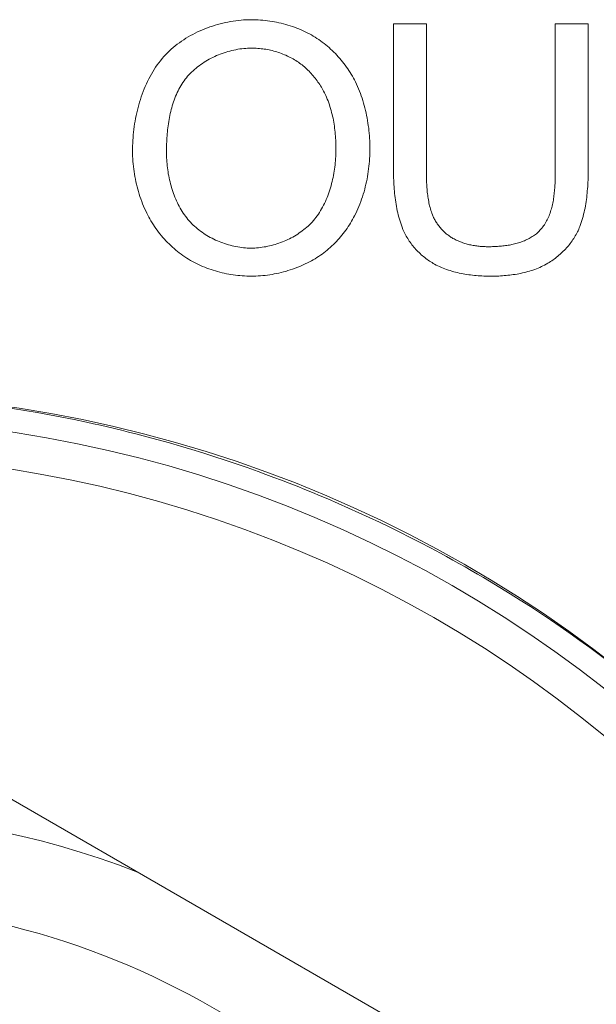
# Model space of a CAD drawing. Header units: millimetres. Extents: x 3925 to 5043, y -86 to 778.
# Tile 291 of 325: x 4834.91 to 4836.08, y 375.94 to 377.94. Entities that reach past the tile are written whole.
import ezdxf

# ---------------------------------------------------------------- set-up
doc = ezdxf.new("R2010")
doc.units = ezdxf.units.MM
doc.header["$LTSCALE"] = 46.255
for name, color, linetype in [('61-8RRB5G101DXF_CONTINUOUS_LINE', 7, 'CONTINUOUS'), ('BNC_75_-BLR-DXF_CONTINUOUS_LINE', 7, 'CONTINUOUS'), ('H30K-IO-LABEDXF_CONTINUOUS_LINE', 7, 'CONTINUOUS'), ('H30K-REAR-CODXF_CONTINUOUS_LINE', 7, 'CONTINUOUS'), ('LABEL-IO-H30DXF_CONTINUOUS_LINE', 7, 'CONTINUOUS')]:
    doc.layers.add(name, color=color, linetype=linetype)

msp = doc.modelspace()

# ---------------------------------------------------------------- linework, layer by layer
at = {"layer": '61-8RRB5G101DXF_CONTINUOUS_LINE', "color": 7, "linetype": 'Continuous', "lineweight": 0}
msp.add_line((4834.5088, 376.5755), (4836.2588, 375.5651), dxfattribs=at)
msp.add_arc((4834.5088, 374.5548), 1.7707, 68.7749, 111.2251, dxfattribs=at)
at = {"layer": 'BNC_75_-BLR-DXF_CONTINUOUS_LINE', "color": 7, "linetype": 'Continuous', "lineweight": 0}
msp.add_arc((4834.5088, 374.5548), 1.5875, 26.1507, 153.8493, dxfattribs=at)
at = {"layer": 'H30K-IO-LABEDXF_CONTINUOUS_LINE', "color": 7, "linetype": 'Continuous', "lineweight": 0}
for p, q in [((4835.6712, 377.9323), (4835.7382, 377.9323)), ((4835.6712, 377.6361), (4835.6712, 377.9323)), ((4835.7382, 377.9323), (4835.7383, 377.6343)), ((4836.0007, 377.9323), (4836.0677, 377.9323)), ((4836.0007, 377.6347), (4836.0007, 377.9323)), ((4835.7383, 377.6343), (4835.7383, 377.6279)), ((4835.7383, 377.6279), (4835.7384, 377.6216)), ((4836.0007, 377.6287), (4836.0007, 377.6347))]:
    msp.add_line(p, q, dxfattribs=at)
for points in [[(4835.2073, 377.8697), (4835.211, 377.8734), (4835.2148, 377.8771), (4835.2187, 377.8807), (4835.2227, 377.8841), (4835.2267, 377.8875), (4835.2309, 377.8908), (4835.2352, 377.8939), (4835.2396, 377.897), (4835.244, 377.9), (4835.2485, 377.9029), (4835.2532, 377.9057), (4835.2578, 377.9083), (4835.2626, 377.9109), (4835.2674, 377.9134), (4835.2723, 377.9158), (4835.2772, 377.918), (4835.2822, 377.9202), (4835.2872, 377.9223), (4835.2923, 377.9242), (4835.2974, 377.9261), (4835.3026, 377.9278), (4835.3078, 377.9295), (4835.313, 377.931), (4835.3182, 377.9324), (4835.3235, 377.9337), (4835.3288, 377.9349), (4835.3341, 377.936), (4835.3394, 377.937), (4835.3447, 377.9379), (4835.35, 377.9386), (4835.3554, 377.9393), (4835.3607, 377.9398), (4835.366, 377.9402), (4835.3712, 377.9405), (4835.3765, 377.9407), (4835.3817, 377.9407)], [(4835.3817, 377.9407), (4835.3864, 377.9407), (4835.3911, 377.9406), (4835.3958, 377.9403), (4835.4005, 377.94), (4835.4052, 377.9397), (4835.4099, 377.9392), (4835.4146, 377.9386), (4835.4192, 377.938), (4835.4239, 377.9373), (4835.4286, 377.9364), (4835.4332, 377.9355), (4835.4379, 377.9346), (4835.4425, 377.9335), (4835.4471, 377.9323), (4835.4517, 377.9311), (4835.4562, 377.9298), (4835.4608, 377.9284), (4835.4653, 377.9269), (4835.4697, 377.9253), (4835.4741, 377.9236), (4835.4785, 377.9219), (4835.4829, 377.9201), (4835.4872, 377.9182), (4835.4914, 377.9162), (4835.4956, 377.9141), (4835.4998, 377.9119), (4835.5039, 377.9097), (4835.5079, 377.9073)], [(4836.0677, 377.9323), (4836.0677, 377.6361), (4836.0677, 377.6318), (4836.0676, 377.6274), (4836.0675, 377.623), (4836.0674, 377.6186), (4836.0673, 377.6142), (4836.0671, 377.6098), (4836.0669, 377.6054), (4836.0666, 377.601), (4836.0663, 377.5966), (4836.0659, 377.5922), (4836.0655, 377.5878), (4836.0651, 377.5834), (4836.0646, 377.579), (4836.064, 377.5746), (4836.0634, 377.5703), (4836.0627, 377.5659), (4836.062, 377.5616), (4836.0612, 377.5573), (4836.0603, 377.553), (4836.0594, 377.5487), (4836.0584, 377.5445), (4836.0573, 377.5403), (4836.0561, 377.5361), (4836.0548, 377.5319), (4836.0535, 377.5277), (4836.0521, 377.5236), (4836.0506, 377.5195)], [(4835.5079, 377.9073), (4835.5117, 377.9051), (4835.5153, 377.9027), (4835.519, 377.9003), (4835.5226, 377.8977), (4835.5261, 377.8951), (4835.5297, 377.8925), (4835.5331, 377.8897), (4835.5365, 377.8869), (4835.5399, 377.884), (4835.5432, 377.881), (4835.5464, 377.878), (4835.5496, 377.8749), (4835.5528, 377.8717), (4835.5558, 377.8685), (4835.5588, 377.8652), (4835.5618, 377.8619), (4835.5647, 377.8585), (4835.5675, 377.855), (4835.5702, 377.8515), (4835.5729, 377.848), (4835.5755, 377.8444), (4835.578, 377.8408), (4835.5805, 377.8371), (4835.5828, 377.8333), (4835.5851, 377.8296), (4835.5874, 377.8258), (4835.5895, 377.8219), (4835.5916, 377.8181), (4835.5935, 377.8142)], [(4835.1397, 377.673), (4835.1398, 377.6784), (4835.1399, 377.684), (4835.1401, 377.6895), (4835.1404, 377.6951), (4835.1408, 377.7007), (4835.1413, 377.7062), (4835.1418, 377.7119), (4835.1425, 377.7175), (4835.1432, 377.7231), (4835.144, 377.7287), (4835.1449, 377.7343), (4835.1459, 377.7399), (4835.147, 377.7455), (4835.1482, 377.751), (4835.1495, 377.7566), (4835.1509, 377.7621), (4835.1524, 377.7676), (4835.154, 377.7731), (4835.1556, 377.7785), (4835.1574, 377.7839), (4835.1593, 377.7892), (4835.1613, 377.7945), (4835.1633, 377.7997), (4835.1655, 377.8049), (4835.1678, 377.8101), (4835.1702, 377.8151), (4835.1727, 377.8201), (4835.1753, 377.8251), (4835.178, 377.8299), (4835.1808, 377.8347), (4835.1837, 377.8394), (4835.1868, 377.844), (4835.1899, 377.8485), (4835.1932, 377.853), (4835.1966, 377.8573), (4835.2, 377.8615), (4835.2036, 377.8657), (4835.2073, 377.8697)], [(4835.3821, 377.8829), (4835.3781, 377.8828), (4835.3741, 377.8827), (4835.3701, 377.8824), (4835.3661, 377.8821), (4835.3621, 377.8816), (4835.358, 377.8811), (4835.354, 377.8804), (4835.35, 377.8797), (4835.346, 377.8789), (4835.342, 377.878), (4835.338, 377.8769), (4835.3341, 377.8758), (4835.3301, 377.8747), (4835.3262, 377.8734), (4835.3223, 377.872), (4835.3185, 377.8706), (4835.3146, 377.8691), (4835.3108, 377.8675), (4835.3071, 377.8658), (4835.3034, 377.864), (4835.2997, 377.8621), (4835.2961, 377.8602), (4835.2925, 377.8582), (4835.289, 377.8561), (4835.2855, 377.854), (4835.2821, 377.8517), (4835.2787, 377.8494), (4835.2754, 377.8471), (4835.2722, 377.8446), (4835.2691, 377.8421), (4835.266, 377.8395), (4835.263, 377.8369), (4835.26, 377.8342)], [(4835.4722, 377.8576), (4835.4694, 377.8593), (4835.4666, 377.8609), (4835.4638, 377.8625), (4835.4609, 377.864), (4835.458, 377.8654), (4835.4551, 377.8668), (4835.4521, 377.8682), (4835.4491, 377.8695), (4835.446, 377.8707), (4835.443, 377.8719), (4835.4399, 377.873), (4835.4368, 377.874), (4835.4337, 377.875), (4835.4305, 377.876), (4835.4273, 377.8769), (4835.4241, 377.8777), (4835.4209, 377.8784), (4835.4177, 377.8791), (4835.4145, 377.8798), (4835.4113, 377.8804), (4835.408, 377.8809), (4835.4048, 377.8813), (4835.4016, 377.8817), (4835.3983, 377.8821), (4835.3951, 377.8824), (4835.3918, 377.8826), (4835.3886, 377.8827), (4835.3853, 377.8828), (4835.3821, 377.8829)], [(4835.5331, 377.7864), (4835.5318, 377.7893), (4835.5304, 377.7921), (4835.5289, 377.7949), (4835.5275, 377.7977), (4835.5259, 377.8004), (4835.5243, 377.8031), (4835.5227, 377.8059), (4835.521, 377.8085), (4835.5192, 377.8112), (4835.5174, 377.8138), (4835.5156, 377.8164), (4835.5137, 377.819), (4835.5117, 377.8215), (4835.5097, 377.824), (4835.5077, 377.8264), (4835.5056, 377.8288), (4835.5035, 377.8312), (4835.5013, 377.8335), (4835.4991, 377.8358), (4835.4968, 377.8381), (4835.4945, 377.8402), (4835.4922, 377.8424), (4835.4898, 377.8445), (4835.4874, 377.8465), (4835.485, 377.8485), (4835.4825, 377.8504), (4835.4799, 377.8523), (4835.4774, 377.8541), (4835.4748, 377.8559), (4835.4722, 377.8576)], [(4835.26, 377.8342), (4835.2572, 377.8314), (4835.2545, 377.8285), (4835.2519, 377.8256), (4835.2494, 377.8226), (4835.2469, 377.8195), (4835.2446, 377.8163), (4835.2423, 377.8131), (4835.2402, 377.8097), (4835.2381, 377.8064), (4835.2361, 377.8029), (4835.2342, 377.7994), (4835.2324, 377.7958), (4835.2307, 377.7922), (4835.229, 377.7885), (4835.2275, 377.7848), (4835.226, 377.781), (4835.2245, 377.7772), (4835.2232, 377.7734), (4835.2219, 377.7695), (4835.2207, 377.7656), (4835.2196, 377.7616), (4835.2185, 377.7576), (4835.2175, 377.7536), (4835.2166, 377.7495), (4835.2157, 377.7455), (4835.2149, 377.7414), (4835.2141, 377.7373), (4835.2134, 377.7332), (4835.2128, 377.729), (4835.2122, 377.7249), (4835.2117, 377.7208), (4835.2112, 377.7166), (4835.2108, 377.7125), (4835.2104, 377.7084), (4835.21, 377.7042), (4835.2098, 377.7001), (4835.2095, 377.696), (4835.2093, 377.6919), (4835.2091, 377.6878), (4835.209, 377.6838), (4835.2089, 377.6798), (4835.2089, 377.6758), (4835.2089, 377.6718)], [(4835.5935, 377.8142), (4835.5957, 377.8096), (4835.5979, 377.8049), (4835.5999, 377.8002), (4835.6019, 377.7954), (4835.6037, 377.7906), (4835.6055, 377.7857), (4835.6072, 377.7808), (4835.6088, 377.7759), (4835.6103, 377.771), (4835.6117, 377.766), (4835.613, 377.761), (4835.6143, 377.7559), (4835.6154, 377.7509), (4835.6165, 377.7458), (4835.6175, 377.7407), (4835.6184, 377.7355), (4835.6192, 377.7304), (4835.6199, 377.7253), (4835.6206, 377.7201), (4835.6212, 377.7149), (4835.6217, 377.7098), (4835.6221, 377.7046), (4835.6224, 377.6995), (4835.6227, 377.6943), (4835.6229, 377.6891), (4835.623, 377.684), (4835.623, 377.6789)], [(4835.5539, 377.679), (4835.5539, 377.683), (4835.5538, 377.6871), (4835.5537, 377.6912), (4835.5535, 377.6952), (4835.5533, 377.6993), (4835.553, 377.7034), (4835.5527, 377.7075), (4835.5523, 377.7116), (4835.5518, 377.7157), (4835.5513, 377.7197), (4835.5508, 377.7238), (4835.5502, 377.7279), (4835.5495, 377.7319), (4835.5488, 377.7359), (4835.548, 377.74), (4835.5471, 377.744), (4835.5462, 377.7479), (4835.5452, 377.7519), (4835.5441, 377.7559), (4835.543, 377.7598), (4835.5418, 377.7637), (4835.5405, 377.7675), (4835.5392, 377.7714), (4835.5378, 377.7752), (4835.5363, 377.779), (4835.5347, 377.7827), (4835.5331, 377.7864)], [(4835.1687, 377.547), (4835.1665, 377.5517), (4835.1643, 377.5564), (4835.1623, 377.5612), (4835.1603, 377.566), (4835.1584, 377.5709), (4835.1566, 377.5758), (4835.1549, 377.5807), (4835.1533, 377.5857), (4835.1518, 377.5907), (4835.1503, 377.5957), (4835.149, 377.6007), (4835.1477, 377.6058), (4835.1466, 377.6109), (4835.1455, 377.616), (4835.1445, 377.6212), (4835.1436, 377.6263), (4835.1428, 377.6315), (4835.1421, 377.6367), (4835.1415, 377.6419), (4835.1409, 377.647), (4835.1405, 377.6522), (4835.1402, 377.6574), (4835.1399, 377.6626), (4835.1398, 377.6678), (4835.1397, 377.673)], [(4835.2089, 377.6718), (4835.2089, 377.6678), (4835.209, 377.6638), (4835.2091, 377.6597), (4835.2094, 377.6557), (4835.2096, 377.6516), (4835.21, 377.6475), (4835.2104, 377.6434), (4835.2108, 377.6393), (4835.2114, 377.6352), (4835.212, 377.6312), (4835.2126, 377.6271), (4835.2134, 377.623), (4835.2142, 377.6189), (4835.215, 377.6149), (4835.216, 377.6108), (4835.217, 377.6068), (4835.2181, 377.6028), (4835.2192, 377.5988), (4835.2204, 377.5949), (4835.2217, 377.5909), (4835.2231, 377.5871), (4835.2245, 377.5832), (4835.226, 377.5794), (4835.2276, 377.5756), (4835.2293, 377.5718), (4835.231, 377.5681), (4835.2328, 377.5645), (4835.2347, 377.5609), (4835.2367, 377.5573), (4835.2387, 377.5538), (4835.2408, 377.5504), (4835.243, 377.547), (4835.2453, 377.5437), (4835.2477, 377.5405), (4835.2501, 377.5373), (4835.2526, 377.5342), (4835.2552, 377.5312), (4835.2579, 377.5282)], [(4835.5052, 377.5287), (4835.508, 377.5318), (4835.5107, 377.535), (4835.5132, 377.5382), (4835.5157, 377.5416), (4835.5181, 377.545), (4835.5205, 377.5484), (4835.5227, 377.552), (4835.5248, 377.5556), (4835.5269, 377.5592), (4835.5288, 377.563), (4835.5307, 377.5668), (4835.5325, 377.5706), (4835.5342, 377.5745), (4835.5359, 377.5784), (4835.5375, 377.5824), (4835.5389, 377.5864), (4835.5403, 377.5904), (4835.5417, 377.5945), (4835.5429, 377.5986), (4835.5441, 377.6027), (4835.5452, 377.6069), (4835.5463, 377.6111), (4835.5472, 377.6153), (4835.5481, 377.6195), (4835.5489, 377.6238), (4835.5497, 377.628), (4835.5504, 377.6323), (4835.551, 377.6366), (4835.5516, 377.6408), (4835.5521, 377.6451), (4835.5525, 377.6494), (4835.5529, 377.6537), (4835.5532, 377.6579), (4835.5535, 377.6622), (4835.5536, 377.6664), (4835.5538, 377.6706), (4835.5539, 377.6748), (4835.5539, 377.679)], [(4835.623, 377.6789), (4835.623, 377.6736), (4835.6229, 377.6684), (4835.6227, 377.6632), (4835.6224, 377.6579), (4835.622, 377.6527), (4835.6216, 377.6474), (4835.6211, 377.6422), (4835.6205, 377.6369), (4835.6198, 377.6317), (4835.619, 377.6264), (4835.6181, 377.6212), (4835.6172, 377.616), (4835.6161, 377.6108), (4835.615, 377.6057), (4835.6138, 377.6005), (4835.6125, 377.5954), (4835.6111, 377.5903), (4835.6096, 377.5852), (4835.608, 377.5802), (4835.6063, 377.5752), (4835.6046, 377.5703), (4835.6027, 377.5654), (4835.6008, 377.5605), (4835.5987, 377.5557), (4835.5966, 377.5509), (4835.5943, 377.5462), (4835.592, 377.5415)], [(4835.6905, 377.5139), (4835.6889, 377.518), (4835.6873, 377.5221), (4835.6858, 377.5263), (4835.6845, 377.5304), (4835.6832, 377.5347), (4835.682, 377.5389), (4835.6809, 377.5432), (4835.6798, 377.5475), (4835.6788, 377.5518), (4835.6779, 377.5562), (4835.6771, 377.5605), (4835.6763, 377.5649), (4835.6757, 377.5693), (4835.675, 377.5737), (4835.6744, 377.5782), (4835.6739, 377.5826), (4835.6735, 377.5871), (4835.6731, 377.5915), (4835.6727, 377.596), (4835.6724, 377.6004), (4835.6721, 377.6049), (4835.6719, 377.6094), (4835.6717, 377.6138), (4835.6715, 377.6183), (4835.6714, 377.6228), (4835.6713, 377.6272), (4835.6713, 377.6316), (4835.6712, 377.6361)], [(4835.9695, 377.512), (4835.9715, 377.5142), (4835.9734, 377.5164), (4835.9752, 377.5187), (4835.9769, 377.521), (4835.9785, 377.5234), (4835.9801, 377.5259), (4835.9816, 377.5284), (4835.983, 377.5309), (4835.9843, 377.5335), (4835.9856, 377.5362), (4835.9868, 377.5388), (4835.9879, 377.5415), (4835.989, 377.5443), (4835.99, 377.5471), (4835.991, 377.5499), (4835.9919, 377.5527), (4835.9927, 377.5556), (4835.9935, 377.5585), (4835.9942, 377.5614), (4835.9949, 377.5644), (4835.9955, 377.5674), (4835.9961, 377.5704), (4835.9967, 377.5734), (4835.9972, 377.5764), (4835.9976, 377.5795), (4835.998, 377.5825), (4835.9984, 377.5856), (4835.9987, 377.5887), (4835.999, 377.5918), (4835.9993, 377.5948), (4835.9995, 377.5979), (4835.9998, 377.601), (4835.9999, 377.6041), (4836.0001, 377.6072), (4836.0002, 377.6103), (4836.0003, 377.6134), (4836.0004, 377.6165), (4836.0005, 377.6196), (4836.0006, 377.6226), (4836.0007, 377.6287)], [(4835.7384, 377.6216), (4835.7384, 377.6184), (4835.7385, 377.6152), (4835.7386, 377.612), (4835.7387, 377.6088), (4835.7389, 377.6056), (4835.739, 377.6024), (4835.7392, 377.5992), (4835.7395, 377.596), (4835.7397, 377.5929), (4835.74, 377.5897), (4835.7404, 377.5865), (4835.7408, 377.5834), (4835.7412, 377.5802), (4835.7417, 377.5771), (4835.7422, 377.574), (4835.7428, 377.5709), (4835.7434, 377.5678), (4835.744, 377.5647), (4835.7448, 377.5616), (4835.7456, 377.5586), (4835.7464, 377.5555), (4835.7473, 377.5525), (4835.7483, 377.5495), (4835.7494, 377.5466), (4835.7505, 377.5436)], [(4835.2538, 377.4531), (4835.25, 377.4555), (4835.2462, 377.458), (4835.2424, 377.4606), (4835.2387, 377.4632), (4835.235, 377.466), (4835.2314, 377.4688), (4835.2279, 377.4717), (4835.2244, 377.4747), (4835.2209, 377.4778), (4835.2176, 377.4809), (4835.2142, 377.4841), (4835.211, 377.4874), (4835.2078, 377.4907), (4835.2046, 377.4941), (4835.2016, 377.4975), (4835.1986, 377.501), (4835.1956, 377.5046), (4835.1928, 377.5082), (4835.19, 377.5119), (4835.1873, 377.5156), (4835.1847, 377.5194), (4835.1821, 377.5232), (4835.1797, 377.5271), (4835.1773, 377.531), (4835.175, 377.535), (4835.1728, 377.5389), (4835.1707, 377.543), (4835.1687, 377.547)], [(4835.2579, 377.5282), (4835.2606, 377.5254), (4835.2633, 377.5227), (4835.2661, 377.5201), (4835.269, 377.5175), (4835.272, 377.515), (4835.275, 377.5126), (4835.2781, 377.5102), (4835.2813, 377.5079), (4835.2846, 377.5057), (4835.2879, 377.5036), (4835.2912, 377.5015), (4835.2946, 377.4995), (4835.2981, 377.4975), (4835.3016, 377.4957), (4835.3051, 377.4939), (4835.3087, 377.4922), (4835.3124, 377.4905), (4835.316, 377.489), (4835.3197, 377.4875), (4835.3235, 377.4861), (4835.3272, 377.4848), (4835.331, 377.4836), (4835.3348, 377.4825), (4835.3386, 377.4814), (4835.3425, 377.4805), (4835.3463, 377.4796), (4835.3502, 377.4788), (4835.354, 377.4781), (4835.3579, 377.4775), (4835.3618, 377.477), (4835.3656, 377.4765), (4835.3695, 377.4762), (4835.3734, 377.4759), (4835.3772, 377.4758), (4835.381, 377.4758)], [(4835.381, 377.4758), (4835.3848, 377.4758), (4835.3886, 377.4759), (4835.3924, 377.4762), (4835.3962, 377.4765), (4835.3999, 377.4769), (4835.4037, 377.4774), (4835.4075, 377.478), (4835.4113, 377.4786), (4835.4151, 377.4794), (4835.4189, 377.4802), (4835.4227, 377.4811), (4835.4265, 377.4821), (4835.4302, 377.4832), (4835.4339, 377.4844), (4835.4376, 377.4856), (4835.4413, 377.4869), (4835.4449, 377.4883), (4835.4486, 377.4898), (4835.4521, 377.4914), (4835.4557, 377.493), (4835.4592, 377.4947), (4835.4627, 377.4965), (4835.4661, 377.4983), (4835.4695, 377.5003), (4835.4728, 377.5023), (4835.4761, 377.5043), (4835.4793, 377.5065), (4835.4824, 377.5087), (4835.4855, 377.5109), (4835.4885, 377.5133), (4835.4915, 377.5157), (4835.4944, 377.5182), (4835.4972, 377.5207), (4835.5, 377.5233), (4835.5026, 377.526), (4835.5052, 377.5287)], [(4835.592, 377.5415), (4835.59, 377.5377), (4835.588, 377.534), (4835.5859, 377.5303), (4835.5836, 377.5267), (4835.5814, 377.523), (4835.579, 377.5194), (4835.5766, 377.5159), (4835.5741, 377.5124), (4835.5715, 377.5089), (4835.5689, 377.5055), (4835.5662, 377.5021), (4835.5634, 377.4988), (4835.5606, 377.4955), (4835.5577, 377.4923), (4835.5548, 377.4891), (4835.5518, 377.486), (4835.5487, 377.483), (4835.5456, 377.48), (4835.5424, 377.4771), (4835.5391, 377.4742), (4835.5359, 377.4714), (4835.5325, 377.4687), (4835.5291, 377.4661), (4835.5257, 377.4635), (4835.5222, 377.461), (4835.5187, 377.4586), (4835.5151, 377.4563), (4835.5115, 377.454), (4835.5078, 377.4519), (4835.5041, 377.4498)], [(4835.7505, 377.5436), (4835.7512, 377.5417), (4835.7521, 377.5398), (4835.7529, 377.5379), (4835.7538, 377.536), (4835.7548, 377.5342), (4835.7558, 377.5324), (4835.7568, 377.5306), (4835.7579, 377.5288), (4835.7591, 377.527), (4835.7602, 377.5252), (4835.7614, 377.5235), (4835.7627, 377.5218), (4835.764, 377.5201), (4835.7653, 377.5185), (4835.7666, 377.5168), (4835.768, 377.5152), (4835.7695, 377.5137), (4835.7709, 377.5121), (4835.7724, 377.5106), (4835.7739, 377.5092), (4835.7755, 377.5077), (4835.777, 377.5063), (4835.7786, 377.505), (4835.7803, 377.5037), (4835.7819, 377.5024), (4835.7836, 377.5011), (4835.7853, 377.4999), (4835.787, 377.4988), (4835.7888, 377.4976), (4835.7905, 377.4966), (4835.7923, 377.4955)], [(4835.7548, 377.4431), (4835.7522, 377.4445), (4835.7496, 377.4461), (4835.7471, 377.4476), (4835.7445, 377.4493), (4835.742, 377.451), (4835.7395, 377.4527), (4835.7371, 377.4546), (4835.7347, 377.4564), (4835.7323, 377.4583), (4835.7299, 377.4603), (4835.7276, 377.4623), (4835.7254, 377.4644), (4835.7232, 377.4665), (4835.721, 377.4687), (4835.7188, 377.4709), (4835.7167, 377.4731), (4835.7147, 377.4754), (4835.7127, 377.4778), (4835.7107, 377.4801), (4835.7088, 377.4825), (4835.707, 377.485), (4835.7052, 377.4875), (4835.7034, 377.49), (4835.7018, 377.4925), (4835.7001, 377.4951), (4835.6986, 377.4977), (4835.6971, 377.5003), (4835.6956, 377.503), (4835.6942, 377.5057), (4835.6929, 377.5084), (4835.6917, 377.5111), (4835.6905, 377.5139)], [(4835.8649, 377.4786), (4835.8674, 377.4786), (4835.87, 377.4786), (4835.8726, 377.4787), (4835.8752, 377.4788), (4835.8779, 377.4789), (4835.8805, 377.479), (4835.8832, 377.4792), (4835.8858, 377.4794), (4835.8885, 377.4796), (4835.8912, 377.4798), (4835.8938, 377.4801), (4835.8965, 377.4804), (4835.8992, 377.4808), (4835.9018, 377.4812), (4835.9045, 377.4816), (4835.9072, 377.482), (4835.9098, 377.4825), (4835.9124, 377.4831), (4835.9151, 377.4836), (4835.9177, 377.4843), (4835.9203, 377.4849), (4835.9228, 377.4856), (4835.9254, 377.4864), (4835.9279, 377.4871), (4835.9304, 377.488), (4835.9329, 377.4889), (4835.9354, 377.4898), (4835.9378, 377.4908), (4835.9402, 377.4918), (4835.9426, 377.4929), (4835.9449, 377.494), (4835.9472, 377.4952), (4835.9495, 377.4964), (4835.9517, 377.4977), (4835.9539, 377.4991), (4835.956, 377.5005), (4835.9581, 377.5019), (4835.9601, 377.5034), (4835.9621, 377.505), (4835.9641, 377.5067), (4835.9659, 377.5084), (4835.9678, 377.5101), (4835.9695, 377.512)], [(4836.0506, 377.5195), (4836.0495, 377.5167), (4836.0483, 377.514), (4836.047, 377.5112), (4836.0457, 377.5085), (4836.0443, 377.5059), (4836.0429, 377.5032), (4836.0414, 377.5006), (4836.0398, 377.498), (4836.0382, 377.4954), (4836.0365, 377.4929), (4836.0348, 377.4903), (4836.033, 377.4879), (4836.0312, 377.4854), (4836.0293, 377.483), (4836.0273, 377.4806), (4836.0253, 377.4783), (4836.0233, 377.476), (4836.0212, 377.4737), (4836.0191, 377.4715), (4836.017, 377.4693), (4836.0148, 377.4672), (4836.0125, 377.4651), (4836.0103, 377.4631), (4836.008, 377.4611), (4836.0056, 377.4591), (4836.0033, 377.4572), (4836.0009, 377.4553), (4835.9984, 377.4535), (4835.996, 377.4517), (4835.9935, 377.45), (4835.991, 377.4483), (4835.9885, 377.4467)], [(4835.7923, 377.4955), (4835.7944, 377.4944), (4835.7966, 377.4932), (4835.7987, 377.4922), (4835.8009, 377.4911), (4835.8031, 377.4902), (4835.8053, 377.4892), (4835.8076, 377.4883), (4835.8098, 377.4875), (4835.8121, 377.4867), (4835.8144, 377.4859), (4835.8167, 377.4852), (4835.8191, 377.4845), (4835.8214, 377.4839), (4835.8238, 377.4833), (4835.8262, 377.4827), (4835.8286, 377.4822), (4835.831, 377.4817), (4835.8334, 377.4812), (4835.8358, 377.4808), (4835.8382, 377.4805), (4835.8406, 377.4801), (4835.8431, 377.4798), (4835.8455, 377.4796), (4835.8479, 377.4793), (4835.8503, 377.4791), (4835.8528, 377.479), (4835.8552, 377.4788), (4835.8576, 377.4787), (4835.86, 377.4786), (4835.8625, 377.4786), (4835.8649, 377.4786)], [(4835.3814, 377.4186), (4835.3768, 377.4186), (4835.3723, 377.4188), (4835.3677, 377.419), (4835.3631, 377.4193), (4835.3585, 377.4196), (4835.3539, 377.4201), (4835.3493, 377.4206), (4835.3447, 377.4212), (4835.3401, 377.4219), (4835.3356, 377.4227), (4835.331, 377.4236), (4835.3265, 377.4245), (4835.3219, 377.4255), (4835.3174, 377.4266), (4835.3129, 377.4278), (4835.3085, 377.4291), (4835.304, 377.4305), (4835.2996, 377.4319), (4835.2952, 377.4334), (4835.2909, 377.435), (4835.2866, 377.4367), (4835.2823, 377.4384), (4835.2781, 377.4403), (4835.2739, 377.4422), (4835.2698, 377.4442), (4835.2657, 377.4463), (4835.2617, 377.4485), (4835.2577, 377.4507), (4835.2538, 377.4531)], [(4835.5041, 377.4498), (4835.5, 377.4476), (4835.4958, 377.4454), (4835.4916, 377.4434), (4835.4873, 377.4414), (4835.483, 377.4395), (4835.4786, 377.4377), (4835.4742, 377.4359), (4835.4697, 377.4343), (4835.4653, 377.4327), (4835.4607, 377.4312), (4835.4562, 377.4298), (4835.4516, 377.4284), (4835.447, 377.4272), (4835.4424, 377.426), (4835.4378, 377.4249), (4835.4331, 377.4239), (4835.4284, 377.423), (4835.4238, 377.4222), (4835.4191, 377.4214), (4835.4144, 377.4208), (4835.4096, 377.4202), (4835.4049, 377.4197), (4835.4002, 377.4193), (4835.3955, 377.419), (4835.3908, 377.4188), (4835.3861, 377.4186), (4835.3814, 377.4186)], [(4835.9885, 377.4467), (4835.9853, 377.4448), (4835.9821, 377.443), (4835.9789, 377.4413), (4835.9756, 377.4396), (4835.9723, 377.438), (4835.969, 377.4365), (4835.9656, 377.435), (4835.9621, 377.4337), (4835.9587, 377.4323), (4835.9552, 377.4311), (4835.9517, 377.4299), (4835.9481, 377.4288), (4835.9445, 377.4278), (4835.9409, 377.4268), (4835.9373, 377.4259), (4835.9337, 377.4251), (4835.93, 377.4243), (4835.9263, 377.4235), (4835.9227, 377.4229), (4835.919, 377.4222), (4835.9152, 377.4217), (4835.9115, 377.4211), (4835.9078, 377.4207), (4835.9041, 377.4203), (4835.9003, 377.4199), (4835.8966, 377.4196), (4835.8929, 377.4193), (4835.8892, 377.4191), (4835.8854, 377.4189), (4835.8817, 377.4188), (4835.878, 377.4187), (4835.8743, 377.4186), (4835.8706, 377.4186)], [(4835.8706, 377.4186), (4835.8668, 377.4186), (4835.863, 377.4187), (4835.8591, 377.4188), (4835.8553, 377.4189), (4835.8514, 377.4191), (4835.8475, 377.4193), (4835.8437, 377.4195), (4835.8398, 377.4199), (4835.8359, 377.4202), (4835.8321, 377.4206), (4835.8282, 377.4211), (4835.8243, 377.4216), (4835.8205, 377.4221), (4835.8167, 377.4227), (4835.8128, 377.4234), (4835.809, 377.4241), (4835.8052, 377.4249), (4835.8014, 377.4258), (4835.7977, 377.4267), (4835.794, 377.4276), (4835.7902, 377.4287), (4835.7866, 377.4298), (4835.7829, 377.431), (4835.7793, 377.4322), (4835.7757, 377.4335), (4835.7721, 377.4349), (4835.7686, 377.4364), (4835.7651, 377.438), (4835.7616, 377.4396), (4835.7582, 377.4413), (4835.7548, 377.4431)], [(4834.7192, 377.1706), (4834.7444, 377.1683), (4834.7696, 377.1658), (4834.7948, 377.163), (4834.8199, 377.1599), (4834.8451, 377.1566), (4834.8703, 377.1531), (4834.8954, 377.1493), (4834.9205, 377.1452), (4834.9456, 377.141), (4834.9707, 377.1364), (4834.9958, 377.1316), (4835.0208, 377.1266), (4835.0458, 377.1213)], [(4835.0458, 377.1213), (4835.0602, 377.1182), (4835.0745, 377.115), (4835.0889, 377.1117), (4835.1032, 377.1083), (4835.1175, 377.1048), (4835.1318, 377.1013), (4835.1461, 377.0977)], [(4835.1461, 377.0977), (4835.169, 377.0917), (4835.1919, 377.0855), (4835.2147, 377.0791), (4835.2375, 377.0725), (4835.2602, 377.0657), (4835.2829, 377.0587), (4835.3056, 377.0515), (4835.3282, 377.0441), (4835.3507, 377.0365), (4835.3732, 377.0287), (4835.3956, 377.0207)], [(4835.3956, 377.0207), (4835.4115, 377.0149), (4835.4274, 377.009), (4835.4432, 377.003), (4835.459, 376.9969), (4835.4747, 376.9907), (4835.4904, 376.9844), (4835.5061, 376.978), (4835.5218, 376.9715), (4835.5374, 376.9649)], [(4835.5374, 376.9649), (4835.5586, 376.9558), (4835.5798, 376.9464), (4835.6009, 376.9369), (4835.6219, 376.9272), (4835.6428, 376.9174), (4835.6636, 376.9073), (4835.6844, 376.8971), (4835.7051, 376.8867), (4835.7257, 376.8761), (4835.7462, 376.8654), (4835.7666, 376.8545)], [(4835.7666, 376.8545), (4835.7792, 376.8476), (4835.7919, 376.8406), (4835.8045, 376.8336), (4835.817, 376.8265), (4835.8295, 376.8193), (4835.842, 376.8121), (4835.8544, 376.8048), (4835.8668, 376.7974)], [(4835.8668, 376.7974), (4835.8878, 376.7848), (4835.9086, 376.772), (4835.9293, 376.7589), (4835.9499, 376.7457), (4835.9703, 376.7323), (4835.9906, 376.7187), (4836.0108, 376.705), (4836.0309, 376.691), (4836.0509, 376.6769), (4836.0707, 376.6625), (4836.0903, 376.648), (4836.1099, 376.6333), (4836.1292, 376.6184)]]:
    msp.add_lwpolyline(points, dxfattribs=at)
at = {"layer": 'H30K-REAR-CODXF_CONTINUOUS_LINE', "color": 7, "linetype": 'Continuous', "lineweight": 0}
for radius in [2.575, 2.5]:
    msp.add_circle((4834.5088, 374.5548), radius, dxfattribs=at)
at = {"layer": 'LABEL-IO-H30DXF_CONTINUOUS_LINE', "color": 7, "linetype": 'Continuous', "lineweight": 0}
msp.add_circle((4834.5088, 374.5548), 2.625, dxfattribs=at)

doc.saveas('drawing.dxf')
